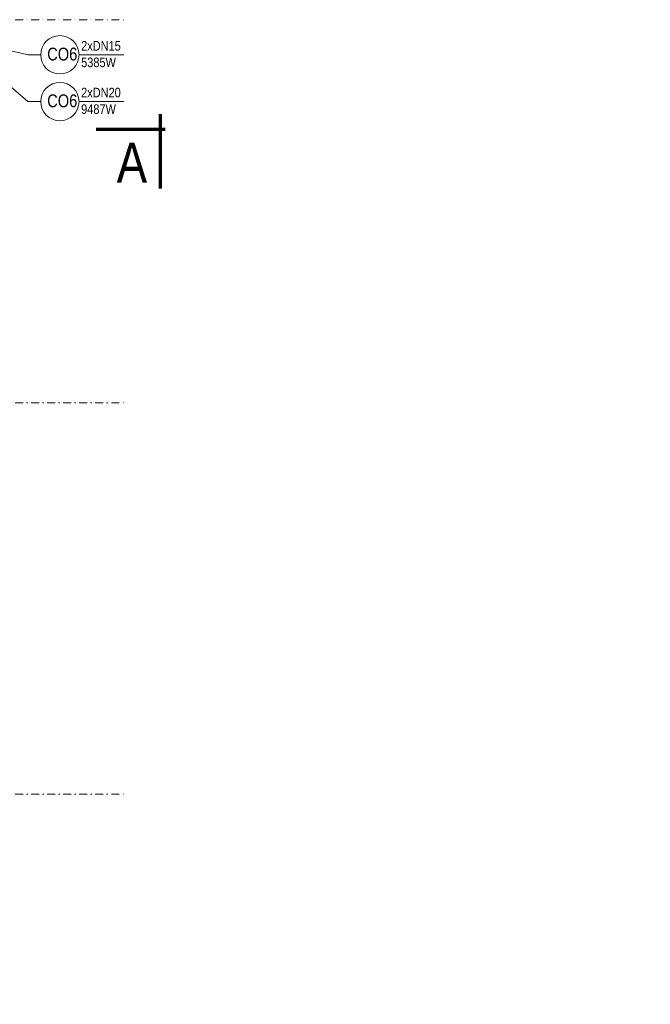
# Model space of a CAD drawing. Header units: millimetres. Extents: x -96593 to 66336, y -23969 to 7139.
# Tile 498 of 656: x -12780 to -11793, y -6110 to -4569. Entities that reach past the tile are written whole.
import ezdxf

# ---------------------------------------------------------------- set-up
doc = ezdxf.new("R2010")
doc.units = ezdxf.units.MM
doc.linetypes.add('DASHDOT', pattern=[1, 0.5, -0.25, 0, -0.25])
for name, color, linetype, lineweight in [('BA_txs', 2, 'Continuous', 18), ('mm_CO_opisy', 5, 'Continuous', 9), ('mm_went_opis', 7, 'Continuous', 15), ('PG_OSIE', 1, 'DASHDOT', 18), ('PG_WIDOKOWE_CIENKIE', 1, 'Continuous', 18)]:
    doc.layers.add(name, color=color, linetype=linetype, lineweight=lineweight)
doc.styles.add('BIKTS', font='bikromsw.shx', dxfattribs={"width": 0.85})
doc.styles.get("Standard").update_dxf_attribs({"font": 'arial.ttf'})

# ---------------------------------------------------------------- blocks, each defined once
blk = doc.blocks.new('A$C5DA075D8')
at = {"layer": 'PG_OSIE', "color": 252, "ltscale": 25}
for points in [[(696.2, 1392.8), (2976.4, 1392.8)], [(696.2, 792.8), (2976.4, 792.8)], [(696.2, 180.3), (2976.4, 180.3)]]:
    blk.add_lwpolyline(points, dxfattribs=at)
at = {"layer": 'PG_WIDOKOWE_CIENKIE', "color": 252, "lineweight": 70}
for p, q in [((3031.7, 1244.8), (3031.7, 1128.3)), ((2931.7, 1221.3), (3039.7, 1221.3))]:
    blk.add_line(p, q, dxfattribs=at)
at = {"layer": 'BA_txs', "color": 252, "style": 'BIKTS', "width": 0.85}
blk.add_text('A', height=62.5, dxfattribs=at).set_placement((2963.7, 1137.8))
at = {"layer": 'BA_txs', "color": 252, "char_height": 12.5, "width": 265.598, "attachment_point": 7, "style": 'BIKTS'}
for s, insert in [('\\pi78.66195;NA UCHWYCIE\\P\\pi80.68576;RAMIENIOWYM\\P\\pi95.10541;sufitowym', (2447.4, 696.9)), ('\\pi78.66195;NA UCHWYCIE\\P\\pi80.68576;RAMIENIOWYM', (2246.4, 90.6))]:
    blk.add_mtext(s, dxfattribs=dict(at, insert=insert))

msp = doc.modelspace()

# ---------------------------------------------------------------- linework, layer by layer
at = {"layer": 'mm_CO_opisy'}
for p, q in [((-12767.4, -4623.5), (-12860.8, -4601.9)), ((-12767.4, -4696.7), (-12863.3, -4614.4)), ((-12747.4, -4623.5), (-12767.4, -4623.5)), ((-12687.4, -4623.5), (-12617.4, -4623.5)), ((-12747.4, -4696.7), (-12767.4, -4696.7)), ((-12687.4, -4696.7), (-12617.4, -4696.7))]:
    msp.add_line(p, q, dxfattribs=at)
for centre in [(-12717.4, -4623.5), (-12717.4, -4696.7)]:
    msp.add_circle(centre, 30, dxfattribs=at)

# ---------------------------------------------------------------- block references
at = {"layer": 'mm_went_opis', "color": 2, "lineweight": 60}
msp.add_blockref('A$C5DA075D8', (-15592, -5961.3), dxfattribs=at)

# ---------------------------------------------------------------- texts
at = {"layer": 'BA_txs', "color": 252, "style": 'BIKTS', "width": 0.85}
msp.add_text('A', height=62.5, dxfattribs=at).set_placement((-12628.4, -4823.5))
at = {"layer": 'BA_txs', "color": 252, "char_height": 12.5, "width": 265.598, "attachment_point": 7, "style": 'BIKTS'}
for s, insert in [('\\pi78.66195;NA UCHWYCIE\\P\\pi80.68576;RAMIENIOWYM\\P\\pi95.10541;sufitowym', (-13144.7, -5264.3)), ('\\pi78.66195;NA UCHWYCIE\\P\\pi80.68576;RAMIENIOWYM', (-13345.7, -5870.7))]:
    msp.add_mtext(s, dxfattribs=dict(at, insert=insert))
at = {"layer": 'BA_txs', "color": 252, "insert": (-29542.5, -5975.5), "char_height": 50, "attachment_point": 1}
msp.add_mtext_dynamic_manual_height_columns('\\pi1062.77995;KLATKA BC', width=2501.992, gutter_width=12.5, heights=[0], dxfattribs=at)
at = {"layer": 'mm_CO_opisy', "attachment_point": 1}
for s, heights, insert, char_height in [('{\\fArial Narrow|b0|i0|c238|p34;2xDN15}', [21.1], (-12684.1, -4601.9), 15), ('{\\fArial Narrow|b0|i0|c238|p34;CO6}', [0], (-12737.2, -4612.3), 20), ('{\\fArial Narrow|b0|i0|c238|p34;5385W}', [21.1], (-12684.1, -4627.8), 15), ('{\\fArial Narrow|b0|i0|c238|p34;CO6}', [0], (-12737.2, -4685.5), 20), ('{\\fArial Narrow|b0|i0|c238|p34;2xDN20}', [21.1], (-12684.1, -4675.1), 15), ('{\\fArial Narrow|b0|i0|c238|p34;9487W}', [21.1], (-12684.1, -4701), 15)]:
    msp.add_mtext_dynamic_manual_height_columns(s, width=39.633, gutter_width=1, heights=heights, dxfattribs=dict(at, insert=insert, char_height=char_height))

doc.saveas('drawing.dxf')
